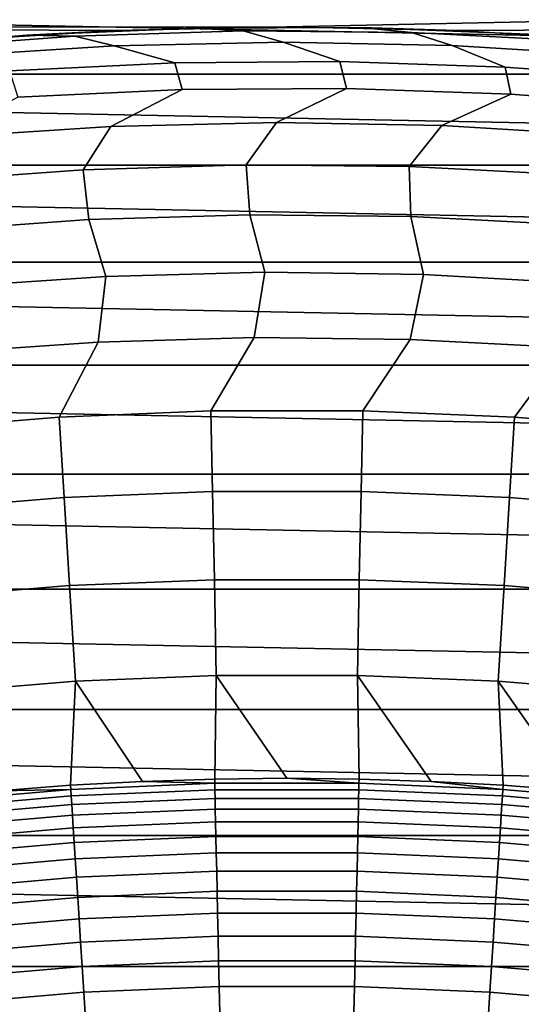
# Model space of a CAD drawing. Header units: metres. Extents: x -32 to 117, y -314 to 32.
# Tile 241 of 380: x -1.88 to 1.65, y 22.02 to 28.95. Entities that reach past the tile are written whole.
import ezdxf

# ---------------------------------------------------------------- set-up
doc = ezdxf.new("R2010")
doc.units = ezdxf.units.M
doc.layers.add('solid_24_501_064_XXX', color=7, linetype='CONTINUOUS')

msp = doc.modelspace()

# ---------------------------------------------------------------- linework, layer by layer
at = {"layer": 'solid_24_501_064_XXX'}
for points in [[(-15.49826, 28.566656, -303.5), (-14.350215, 29.160267, -303.5), (15.49826, 28.566656, -303.5)], [(-14.350215, 29.160267, -303.5), (14.350215, 29.160267, -303.5), (15.49826, 28.566656, -303.5)], [(-5.389171, 29.01362, -299.5), (-5.980036, 28.897614, -299.5), (0, 28.9, -299.5), (5.3892, 29.013615, -299.5)], [(5.3892, 29.013615, -299.5), (0, 28.9, -299.5), (1.194376, 28.875301, -299.5), (5.980064, 28.897608, -299.5)], [(-5.980036, 28.897614, -299.5), (-6.568592, 28.769543, -299.5), (-2.386478, 28.801289, -299.5), (-1.194376, 28.875301, -299.5)], [(-5.980036, 28.897614, -299.5), (-1.194376, 28.875301, -299.5), (0, 28.9, -299.5)], [(-1.194376, 28.875301, -299.5), (-2.386478, 28.801289, -299.5), (-3.004718, 28.743376, 20), (-1.831545, 28.841904, 20)], [(-3.004718, 28.743376, 20), (-2.67548, 28.749411, 27.139278), (-1.493233, 28.834997, 27.139278), (-1.831545, 28.841904, 20)], [(-2.67548, 28.749411, 27.139278), (-2.402146, 28.69277, 34.372093), (-1.215047, 28.767498, 34.372093), (-1.493233, 28.834997, 27.139278)], [(0, 28.9, -299.5), (-1.194376, 28.875301, -299.5), (-1.831545, 28.841904, 20), (-0.655332, 28.892569, 20)], [(-1.831545, 28.841904, 20), (-1.493233, 28.834997, 27.139278), (-0.308469, 28.871986, 27.139278), (-0.655332, 28.892569, 20)], [(-1.493233, 28.834997, 27.139278), (-1.215047, 28.767498, 34.372093), (-0.025873, 28.793137, 34.372093), (-0.308469, 28.871986, 27.139278)], [(1.194376, 28.875301, -299.5), (0, 28.9, -299.5), (-0.655332, 28.892569, 20), (0.521968, 28.895287, 20)], [(-0.655332, 28.892569, 20), (-0.308469, 28.871986, 27.139278), (0.876814, 28.860319, 27.139278), (0.521968, 28.895287, 20)], [(-0.308469, 28.871986, 27.139278), (-0.025873, 28.793137, 34.372093), (1.163344, 28.769636, 34.372093), (0.876814, 28.860319, 27.139278)], [(0.521968, 28.895287, 20), (0.876814, 28.860319, 27.139278), (2.06062, 28.800011, 27.139278), (1.698403, 28.85005, 20)], [(2.386478, 28.801289, -299.5), (1.194376, 28.875301, -299.5), (0.521968, 28.895287, 20), (1.698403, 28.85005, 20)], [(0.876814, 28.860319, 27.139278), (1.163344, 28.769636, 34.372093), (2.350576, 28.697041, 34.372093), (2.06062, 28.800011, 27.139278)], [(5.980064, 28.897608, -299.5), (1.194376, 28.875301, -299.5), (2.386478, 28.801289, -299.5)], [(-2.402146, 28.69277, 34.372093), (-1.95214, 28.591974, 41.604107), (-0.789686, 28.647657, 41.604107), (-1.215047, 28.767498, 34.372093)], [(-1.215047, 28.767498, 34.372093), (-0.789686, 28.647657, 41.604107), (0.374071, 28.656097, 41.604107), (-0.025873, 28.793137, 34.372093)], [(-0.025873, 28.793137, 34.372093), (0.374071, 28.656097, 41.604107), (1.53721, 28.617281, 41.604107), (1.163344, 28.769636, 34.372093)], [(1.163344, 28.769636, 34.372093), (1.53721, 28.617281, 41.604107), (2.697814, 28.531275, 41.604107), (2.350576, 28.697041, 34.372093)], [(-1.95214, 28.591974, 41.604107), (-1.893523, 28.406776, 48.834908), (-0.737398, 28.460264, 48.834908), (-0.789686, 28.647657, 41.604107)], [(-0.789686, 28.647657, 41.604107), (-0.737398, 28.460264, 48.834908), (0.419947, 28.466719, 48.834908), (0.374071, 28.656097, 41.604107)], [(0.374071, 28.656097, 41.604107), (0.419947, 28.466719, 48.834908), (1.576597, 28.426128, 48.834908), (1.53721, 28.617281, 41.604107)], [(-16.621614, 27.927967, -303.5), (-15.49826, 28.566656, -303.5), (16.621614, 27.927967, -303.5)], [(-15.49826, 28.566656, -303.5), (15.49826, 28.566656, -303.5), (16.621614, 27.927967, -303.5)], [(1.53721, 28.617281, 41.604107), (1.576597, 28.426128, 48.834908), (2.730642, 28.33856, 48.834908), (2.697814, 28.531275, 41.604107)], [(-0.737398, 28.460264, 48.834908), (-1.893523, 28.406776, 48.834908), (-2.400586, 28.124723, 56.064098), (-1.238221, 28.199818, 56.064098)], [(0.419947, 28.466719, 48.834908), (-0.737398, 28.460264, 48.834908), (-1.238221, 28.199818, 56.064098), (-0.073747, 28.226892, 56.064098)], [(1.576597, 28.426128, 48.834908), (0.419947, 28.466719, 48.834908), (-0.073747, 28.226892, 56.064098), (1.090852, 28.205902, 56.064098)], [(2.730642, 28.33856, 48.834908), (1.576597, 28.426128, 48.834908), (1.090852, 28.205902, 56.064098), (2.253594, 28.136883, 56.064098)], [(-0.073747, 28.226892, 56.064098), (-1.238221, 28.199818, 56.064098), (-1.433206, 27.893276, 63.291264), (-0.286841, 27.928598, 63.291264)], [(1.090852, 28.205902, 56.064098), (-0.073747, 28.226892, 56.064098), (-0.286841, 27.928598, 63.291264), (0.860008, 27.916828, 63.291264)], [(-1.238221, 28.199818, 56.064098), (-2.400586, 28.124723, 56.064098), (-2.577154, 27.810919, 63.291264), (-1.433206, 27.893276, 63.291264)], [(2.253594, 28.136883, 56.064098), (1.090852, 28.205902, 56.064098), (0.860008, 27.916828, 63.291264), (2.005407, 27.857983, 63.291264)], [(-17.7187, 27.245132, -303.5), (-16.621614, 27.927967, -303.5), (17.7187, 27.245132, -303.5)], [(-16.621614, 27.927967, -303.5), (16.621614, 27.927967, -303.5), (17.7187, 27.245132, -303.5)], [(-2.577154, 27.810919, 63.291264), (-2.523901, 27.46335, 70.516006), (-1.393685, 27.543844, 70.516006), (-1.433206, 27.893276, 63.291264)], [(-1.433206, 27.893276, 63.291264), (-1.393685, 27.543844, 70.516006), (-0.261117, 27.577845, 70.516006), (-0.286841, 27.928598, 63.291264)], [(-0.286841, 27.928598, 63.291264), (-0.261117, 27.577845, 70.516006), (0.871892, 27.565296, 70.516006), (0.860008, 27.916828, 63.291264)], [(0.860008, 27.916828, 63.291264), (0.871892, 27.565296, 70.516006), (2.003428, 27.506218, 70.516006), (2.005407, 27.857983, 63.291264)], [(-2.523901, 27.46335, 70.516006), (-2.391406, 27.068607, 77.737923), (-1.274858, 27.144115, 77.737923), (-1.393685, 27.543844, 70.516006)], [(-1.393685, 27.543844, 70.516006), (-1.274858, 27.144115, 77.737923), (-0.156148, 27.173588, 77.737923), (-0.261117, 27.577845, 70.516006)], [(-0.261117, 27.577845, 70.516006), (-0.156148, 27.173588, 77.737923), (0.962826, 27.156975, 77.737923), (0.871892, 27.565296, 70.516006)], [(0.871892, 27.565296, 70.516006), (0.962826, 27.156975, 77.737923), (2.080168, 27.094301, 77.737923), (2.003428, 27.506218, 70.516006)], [(-18.788132, 26.518974, -303.5), (-17.7187, 27.245132, -303.5), (18.788132, 26.518974, -303.5)], [(-17.7187, 27.245132, -303.5), (17.7187, 27.245132, -303.5), (18.788132, 26.518974, -303.5)], [(-0.156148, 27.173588, 77.737923), (-1.274858, 27.144115, 77.737923), (-1.327697, 26.68195, 84.956604), (-0.229984, 26.713972, 84.956604)], [(0.962826, 27.156975, 77.737923), (-0.156148, 27.173588, 77.737923), (-0.229984, 26.713972, 84.956604), (0.868118, 26.700853, 84.956604)], [(-1.274858, 27.144115, 77.737923), (-2.391406, 27.068607, 77.737923), (-2.423166, 26.604839, 84.956604), (-1.327697, 26.68195, 84.956604)], [(2.080168, 27.094301, 77.737923), (0.962826, 27.156975, 77.737923), (0.868118, 26.700853, 84.956604), (1.964752, 26.642614, 84.956604)], [(-0.229984, 26.713972, 84.956604), (-1.327697, 26.68195, 84.956604), (-1.602551, 26.152828, 92.171654), (-0.53448, 26.19643, 92.171654)], [(0.868118, 26.700853, 84.956604), (-0.229984, 26.713972, 84.956604), (-0.53448, 26.19643, 92.171654), (0.53448, 26.19643, 92.171654)], [(1.964752, 26.642614, 84.956604), (0.868118, 26.700853, 84.956604), (0.53448, 26.19643, 92.171654), (1.602551, 26.152828, 92.171654)], [(-1.327697, 26.68195, 84.956604), (-2.423166, 26.604839, 84.956604), (-2.667954, 26.065699, 92.171654), (-1.602551, 26.152828, 92.171654)], [(3.058067, 26.539356, 84.956604), (1.964752, 26.642614, 84.956604), (1.602551, 26.152828, 92.171654), (2.667954, 26.065699, 92.171654)], [(-19.827477, 25.751131, -303.5), (-18.788132, 26.518974, -303.5), (19.827477, 25.751131, -303.5)], [(-18.788132, 26.518974, -303.5), (18.788132, 26.518974, -303.5), (19.827477, 25.751131, -303.5)], [(-1.602551, 26.152828, 92.171654), (-2.667954, 26.065699, 92.171654), (-2.610214, 25.501589, 99.382652), (-1.567868, 25.586832, 99.382652)], [(-0.53448, 26.19643, 92.171654), (-1.602551, 26.152828, 92.171654), (-1.567868, 25.586832, 99.382652), (-0.522913, 25.62949, 99.382652)], [(0.53448, 26.19643, 92.171654), (-0.53448, 26.19643, 92.171654), (-0.522913, 25.62949, 99.382652), (0.522913, 25.62949, 99.382652)], [(1.602551, 26.152828, 92.171654), (0.53448, 26.19643, 92.171654), (0.522913, 25.62949, 99.382652), (1.567868, 25.586832, 99.382652)], [(2.667954, 26.065699, 92.171654), (1.602551, 26.152828, 92.171654), (1.567868, 25.586832, 99.382652), (2.610214, 25.501589, 99.382652)], [(-20.835405, 24.942644, -303.5), (-19.827477, 25.751131, -303.5), (20.835405, 24.942644, -303.5)], [(-19.827477, 25.751131, -303.5), (19.827477, 25.751131, -303.5), (20.835405, 24.942644, -303.5)], [(-1.567868, 25.586832, 99.382652), (-2.610214, 25.501589, 99.382652), (-2.546982, 24.883814, 106.589211), (-1.529887, 24.966993, 106.589211)], [(-0.522913, 25.62949, 99.382652), (-1.567868, 25.586832, 99.382652), (-1.529887, 24.966993, 106.589211), (-0.510245, 25.008617, 106.589211)], [(0.522913, 25.62949, 99.382652), (-0.522913, 25.62949, 99.382652), (-0.510245, 25.008617, 106.589211), (0.510245, 25.008617, 106.589211)], [(1.567868, 25.586832, 99.382652), (0.522913, 25.62949, 99.382652), (0.510245, 25.008617, 106.589211), (1.529887, 24.966993, 106.589211)], [(2.610214, 25.501589, 99.382652), (1.567868, 25.586832, 99.382652), (1.529887, 24.966993, 106.589211), (2.546982, 24.883814, 106.589211)], [(-1.529887, 24.966993, 106.589211), (-2.546982, 24.883814, 106.589211), (-2.478261, 24.21241, 113.790924), (-1.488608, 24.293344, 113.790924)], [(-0.510245, 25.008617, 106.589211), (-1.529887, 24.966993, 106.589211), (-1.488608, 24.293344, 113.790924), (-0.496478, 24.333845, 113.790924)], [(0.510245, 25.008617, 106.589211), (-0.510245, 25.008617, 106.589211), (-0.496478, 24.333845, 113.790924), (0.496478, 24.333845, 113.790924)], [(1.529887, 24.966993, 106.589211), (0.510245, 25.008617, 106.589211), (0.496478, 24.333845, 113.790924), (1.488608, 24.293344, 113.790924)], [(2.546982, 24.883814, 106.589211), (1.529887, 24.966993, 106.589211), (1.488608, 24.293344, 113.790924), (2.478261, 24.21241, 113.790924)], [(-21.810736, 24.094435, -303.5), (-20.835405, 24.942644, -303.5), (21.810736, 24.094435, -303.5)], [(-20.835405, 24.942644, -303.5), (20.835405, 24.942644, -303.5), (21.810736, 24.094435, -303.5)], [(-0.496478, 24.333845, 113.790924), (-1.488608, 24.293344, 113.790924), (-1.015793, 23.58902, 120.980194), (-0.508014, 23.605415, 120.980194)], [(-0.496478, 24.333845, 113.790924), (-0.508014, 23.605415, 120.980194), (0, 23.61088, 120.980194)], [(-0.496478, 24.333845, 113.790924), (0, 23.61088, 120.980194), (0.508015, 23.605415, 120.980194), (0.496478, 24.333845, 113.790924)], [(0.496478, 24.333845, 113.790924), (1.015793, 23.58902, 120.980194), (1.523102, 23.561703, 120.980194), (1.488608, 24.293344, 113.790924)], [(0.496478, 24.333845, 113.790924), (0.508015, 23.605415, 120.980194), (1.015793, 23.58902, 120.980194)], [(-1.488608, 24.293344, 113.790924), (-2.478261, 24.21241, 113.790924), (-2.029705, 23.523478, 120.980194), (-1.523101, 23.561703, 120.980194)], [(-1.488608, 24.293344, 113.790924), (-1.523101, 23.561703, 120.980194), (-1.015793, 23.58902, 120.980194)], [(1.488608, 24.293344, 113.790924), (2.029706, 23.523478, 120.980194), (2.535369, 23.47436, 120.980194), (2.478261, 24.21241, 113.790924)], [(1.488608, 24.293344, 113.790924), (1.523102, 23.561703, 120.980194), (2.029706, 23.523478, 120.980194)], [(-22.751431, 23.208225, -303.5), (-21.810736, 24.094435, -303.5), (22.751431, 23.208225, -303.5)], [(-21.810736, 24.094435, -303.5), (21.810736, 24.094435, -303.5), (22.751431, 23.208225, -303.5)], [(-1.521157, 23.531618, 121.193291), (-0.507365, 23.575274, 121.193291), (-1.015793, 23.58902, 120.980194), (-1.523101, 23.561703, 120.980194)], [(-0.507365, 23.575274, 121.193291), (-1.521157, 23.531618, 121.193291), (-1.518228, 23.486313, 121.403885), (-0.506389, 23.529884, 121.403885)], [(-0.507365, 23.575274, 121.193291), (-0.508014, 23.605415, 120.980194), (-1.015793, 23.58902, 120.980194)], [(-0.507365, 23.575274, 121.193291), (0.507365, 23.575274, 121.193291), (0, 23.61088, 120.980194), (-0.508014, 23.605415, 120.980194)], [(0.507365, 23.575274, 121.193291), (-0.507365, 23.575274, 121.193291), (-0.506389, 23.529884, 121.403885), (0.506388, 23.529884, 121.403885)], [(0.507365, 23.575274, 121.193291), (0.508015, 23.605415, 120.980194), (0, 23.61088, 120.980194)], [(1.521157, 23.531618, 121.193291), (0.507365, 23.575274, 121.193291), (0.506388, 23.529884, 121.403885), (1.518228, 23.486313, 121.403885)], [(0.507365, 23.575274, 121.193291), (1.521157, 23.531618, 121.193291), (1.015793, 23.58902, 120.980194), (0.508015, 23.605415, 120.980194)], [(1.521157, 23.531618, 121.193291), (1.523102, 23.561703, 120.980194), (1.015793, 23.58902, 120.980194)], [(-2.532131, 23.444387, 121.193291), (-1.521157, 23.531618, 121.193291), (-2.029705, 23.523478, 120.980194), (-2.535368, 23.47436, 120.980194)], [(-1.521157, 23.531618, 121.193291), (-2.532131, 23.444387, 121.193291), (-2.527256, 23.39925, 121.403885), (-1.518228, 23.486313, 121.403885)], [(-1.521157, 23.531618, 121.193291), (-1.523101, 23.561703, 120.980194), (-2.029705, 23.523478, 120.980194)], [(-0.506389, 23.529884, 121.403885), (-1.518228, 23.486313, 121.403885), (-1.514332, 23.426041, 121.610687), (-0.505089, 23.469501, 121.610687)], [(0.506388, 23.529884, 121.403885), (-0.506389, 23.529884, 121.403885), (-0.505089, 23.469501, 121.610687), (0.505089, 23.469501, 121.610687)], [(1.518228, 23.486313, 121.403885), (0.506388, 23.529884, 121.403885), (0.505089, 23.469501, 121.610687), (1.514332, 23.426041, 121.610687)], [(2.532131, 23.444387, 121.193291), (1.521157, 23.531618, 121.193291), (1.518228, 23.486313, 121.403885), (2.527256, 23.39925, 121.403885)], [(1.521157, 23.531618, 121.193291), (2.532131, 23.444387, 121.193291), (2.029706, 23.523478, 120.980194), (1.523102, 23.561703, 120.980194)], [(-1.518228, 23.486313, 121.403885), (-2.527256, 23.39925, 121.403885), (-2.52077, 23.339201, 121.610687), (-1.514332, 23.426041, 121.610687)], [(-0.505089, 23.469501, 121.610687), (-1.514332, 23.426041, 121.610687), (-1.509488, 23.351114, 121.812614), (-0.503474, 23.394436, 121.812614)], [(0.505089, 23.469501, 121.610687), (-0.505089, 23.469501, 121.610687), (-0.503474, 23.394436, 121.812614), (0.503474, 23.394436, 121.812614)], [(1.514332, 23.426041, 121.610687), (0.505089, 23.469501, 121.610687), (0.503474, 23.394436, 121.812614), (1.509488, 23.351114, 121.812614)], [(2.527256, 23.39925, 121.403885), (1.518228, 23.486313, 121.403885), (1.514332, 23.426041, 121.610687), (2.52077, 23.339201, 121.610687)], [(-1.514332, 23.426041, 121.610687), (-2.52077, 23.339201, 121.610687), (-2.512708, 23.264553, 121.812614), (-1.509488, 23.351114, 121.812614)], [(-0.503474, 23.394436, 121.812614), (-1.509488, 23.351114, 121.812614), (-1.503722, 23.261921, 122.008636), (-0.50155, 23.305077, 122.008636)], [(0.503474, 23.394436, 121.812614), (-0.503474, 23.394436, 121.812614), (-0.50155, 23.305077, 122.008636), (0.50155, 23.305077, 122.008636)], [(1.509488, 23.351114, 121.812614), (0.503474, 23.394436, 121.812614), (0.50155, 23.305077, 122.008636), (1.503722, 23.261921, 122.008636)], [(2.52077, 23.339201, 121.610687), (1.514332, 23.426041, 121.610687), (1.509488, 23.351114, 121.812614), (2.512708, 23.264553, 121.812614)], [(-1.509488, 23.351114, 121.812614), (-2.512708, 23.264553, 121.812614), (-2.50311, 23.17569, 122.008636), (-1.503722, 23.261921, 122.008636)], [(-0.50155, 23.305077, 122.008636), (-1.503722, 23.261921, 122.008636), (-1.497064, 23.158918, 122.197731), (-0.49933, 23.201883, 122.197731)], [(0.50155, 23.305077, 122.008636), (-0.50155, 23.305077, 122.008636), (-0.49933, 23.201883, 122.197731), (0.49933, 23.201883, 122.197731)], [(1.503722, 23.261921, 122.008636), (0.50155, 23.305077, 122.008636), (0.49933, 23.201883, 122.197731), (1.497064, 23.158918, 122.197731)], [(2.512708, 23.264553, 121.812614), (1.509488, 23.351114, 121.812614), (1.503722, 23.261921, 122.008636), (2.50311, 23.17569, 122.008636)], [(-1.503722, 23.261921, 122.008636), (-2.50311, 23.17569, 122.008636), (-2.492026, 23.073069, 122.197731), (-1.497064, 23.158918, 122.197731)], [(2.50311, 23.17569, 122.008636), (1.503722, 23.261921, 122.008636), (1.497064, 23.158918, 122.197731), (2.492026, 23.073069, 122.197731)], [(-23.656019, 22.285479, -303.5), (-22.751431, 23.208225, -303.5), (23.656019, 22.285479, -303.5)], [(-22.751431, 23.208225, -303.5), (22.751431, 23.208225, -303.5), (23.656019, 22.285479, -303.5)], [(-1.497064, 23.158918, 122.197731), (-2.492026, 23.073069, 122.197731), (-2.479514, 22.95722, 122.378937), (-1.489547, 23.042639, 122.378937)], [(-0.49933, 23.201883, 122.197731), (-1.497064, 23.158918, 122.197731), (-1.489547, 23.042639, 122.378937), (-0.496822, 23.085388, 122.378937)], [(0.49933, 23.201883, 122.197731), (-0.49933, 23.201883, 122.197731), (-0.496822, 23.085388, 122.378937), (0.496822, 23.085388, 122.378937)], [(1.497064, 23.158918, 122.197731), (0.49933, 23.201883, 122.197731), (0.496822, 23.085388, 122.378937), (1.489547, 23.042639, 122.378937)], [(2.492026, 23.073069, 122.197731), (1.497064, 23.158918, 122.197731), (1.489547, 23.042639, 122.378937), (2.479514, 22.95722, 122.378937)], [(-0.496822, 23.085388, 122.378937), (-1.489547, 23.042639, 122.378937), (-1.481211, 22.913683, 122.551315), (-0.494042, 22.956192, 122.551315)], [(0.496822, 23.085388, 122.378937), (-0.496822, 23.085388, 122.378937), (-0.494042, 22.956192, 122.551315), (0.494042, 22.956192, 122.551315)], [(1.489547, 23.042639, 122.378937), (0.496822, 23.085388, 122.378937), (0.494042, 22.956192, 122.551315), (1.481211, 22.913683, 122.551315)], [(-1.489547, 23.042639, 122.378937), (-2.479514, 22.95722, 122.378937), (-2.465638, 22.828741, 122.551315), (-1.481211, 22.913683, 122.551315)], [(2.479514, 22.95722, 122.378937), (1.489547, 23.042639, 122.378937), (1.481211, 22.913683, 122.551315), (2.465637, 22.828741, 122.551315)], [(-0.494042, 22.956192, 122.551315), (-1.481211, 22.913683, 122.551315), (-1.472099, 22.772713, 122.713974), (-0.491003, 22.81496, 122.713974)], [(0.494042, 22.956192, 122.551315), (-0.494042, 22.956192, 122.551315), (-0.491003, 22.81496, 122.713974), (0.491003, 22.81496, 122.713974)], [(1.481211, 22.913683, 122.551315), (0.494042, 22.956192, 122.551315), (0.491003, 22.81496, 122.713974), (1.472098, 22.772713, 122.713974)], [(-1.481211, 22.913683, 122.551315), (-2.465638, 22.828741, 122.551315), (-2.450469, 22.688295, 122.713974), (-1.472099, 22.772713, 122.713974)], [(2.465637, 22.828741, 122.551315), (1.481211, 22.913683, 122.551315), (1.472098, 22.772713, 122.713974), (2.450469, 22.688295, 122.713974)], [(-0.491003, 22.81496, 122.713974), (-1.472099, 22.772713, 122.713974), (-1.462256, 22.620459, 122.866074), (-0.48772, 22.662424, 122.866074)], [(0.491003, 22.81496, 122.713974), (-0.491003, 22.81496, 122.713974), (-0.48772, 22.662424, 122.866074), (0.48772, 22.662424, 122.866074)], [(1.472098, 22.772713, 122.713974), (0.491003, 22.81496, 122.713974), (0.48772, 22.662424, 122.866074), (1.462256, 22.620459, 122.866074)], [(-1.472099, 22.772713, 122.713974), (-2.450469, 22.688295, 122.713974), (-2.434085, 22.536604, 122.866074), (-1.462256, 22.620459, 122.866074)], [(2.450469, 22.688295, 122.713974), (1.472098, 22.772713, 122.713974), (1.462256, 22.620459, 122.866074), (2.434085, 22.536604, 122.866074)], [(-1.462256, 22.620459, 122.866074), (-2.434085, 22.536604, 122.866074), (-2.416572, 22.374453, 123.006828), (-1.451735, 22.457703, 123.006828)], [(-0.48772, 22.662424, 122.866074), (-1.462256, 22.620459, 122.866074), (-1.451735, 22.457703, 123.006828), (-0.484211, 22.499367, 123.006828)], [(0.48772, 22.662424, 122.866074), (-0.48772, 22.662424, 122.866074), (-0.484211, 22.499367, 123.006828), (0.484211, 22.499367, 123.006828)], [(1.462256, 22.620459, 122.866074), (0.48772, 22.662424, 122.866074), (0.484211, 22.499367, 123.006828), (1.451735, 22.457703, 123.006828)], [(2.434085, 22.536604, 122.866074), (1.462256, 22.620459, 122.866074), (1.451735, 22.457703, 123.006828), (2.416572, 22.374453, 123.006828)], [(-0.484211, 22.499367, 123.006828), (-1.451735, 22.457703, 123.006828), (-1.44059, 22.285288, 123.135521), (-0.480493, 22.326632, 123.135521)], [(0.484211, 22.499367, 123.006828), (-0.484211, 22.499367, 123.006828), (-0.480493, 22.326632, 123.135521), (0.480493, 22.326632, 123.135521)], [(1.451735, 22.457703, 123.006828), (0.484211, 22.499367, 123.006828), (0.480493, 22.326632, 123.135521), (1.44059, 22.285288, 123.135521)], [(-1.451735, 22.457703, 123.006828), (-2.416572, 22.374453, 123.006828), (-2.398019, 22.202677, 123.135521), (-1.44059, 22.285288, 123.135521)], [(2.416572, 22.374453, 123.006828), (1.451735, 22.457703, 123.006828), (1.44059, 22.285288, 123.135521), (2.398019, 22.202677, 123.135521)], [(-0.480493, 22.326632, 123.135521), (-1.44059, 22.285288, 123.135521), (-1.428877, 22.104099, 123.25148), (-0.476587, 22.145107, 123.25148)], [(0.480493, 22.326632, 123.135521), (-0.480493, 22.326632, 123.135521), (-0.476587, 22.145107, 123.25148), (0.476587, 22.145107, 123.25148)], [(1.44059, 22.285288, 123.135521), (0.480493, 22.326632, 123.135521), (0.476587, 22.145107, 123.25148), (1.428877, 22.104099, 123.25148)], [(-24.523338, 21.327351, -303.5), (-23.656019, 22.285479, -303.5), (24.523338, 21.327351, -303.5)], [(-23.656019, 22.285479, -303.5), (23.656019, 22.285479, -303.5), (24.523338, 21.327351, -303.5)], [(-1.44059, 22.285288, 123.135521), (-2.398019, 22.202677, 123.135521), (-2.378522, 22.02216, 123.25148), (-1.428877, 22.104099, 123.25148)], [(2.398019, 22.202677, 123.135521), (1.44059, 22.285288, 123.135521), (1.428877, 22.104099, 123.25148), (2.378522, 22.02216, 123.25148)], [(-0.476587, 22.145107, 123.25148), (-1.428877, 22.104099, 123.25148), (-1.416658, 21.915073, 123.354111), (-0.472511, 21.95573, 123.354111)], [(0.476587, 22.145107, 123.25148), (-0.476587, 22.145107, 123.25148), (-0.472511, 21.95573, 123.354111), (0.472511, 21.95573, 123.354111)], [(1.428877, 22.104099, 123.25148), (0.476587, 22.145107, 123.25148), (0.472511, 21.95573, 123.354111), (1.416658, 21.915073, 123.354111)], [(-1.428877, 22.104099, 123.25148), (-2.378522, 22.02216, 123.25148), (-2.358182, 21.833836, 123.354111), (-1.416658, 21.915073, 123.354111)], [(2.378522, 22.02216, 123.25148), (1.428877, 22.104099, 123.25148), (1.416658, 21.915073, 123.354111), (2.358182, 21.833836, 123.354111)]]:
    msp.add_3dface(points, dxfattribs=at)

doc.saveas('drawing.dxf')
